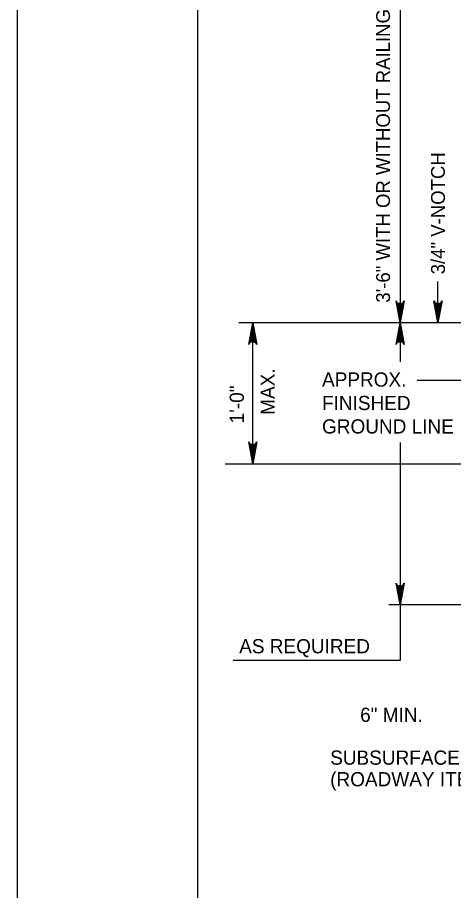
# Model space of a CAD drawing. Extents: x 638167 to 640248, y 296544 to 298920.
# Drawn here: x 638166.8 to 638261.2, y 296851.7 to 297040.5 of the extents above; entities that cross this region are included whole.
import ezdxf

# ---------------------------------------------------------------- set-up
doc = ezdxf.new("R2010")
doc.units = 0
doc.layers.add('1', color=7, linetype='Continuous')
doc.layers.add('PLT-BNDY', color=7, linetype='Continuous')

msp = doc.modelspace()

# ---------------------------------------------------------------- linework, layer by layer
at = {"layer": '1'}
for p, q in [((638205.78, 297123.48), (638205.78, 296559.48)), ((638249.62, 297081.2), (638249.62, 296966.08)), ((638257.8, 296974.52), (638257.8, 296983.42)), ((638283.34, 296974.52), (638214.7, 296974.52)), ((638217.72, 296944.04), (638217.72, 296974.52)), ((638253.31, 296962.07), (638265.63, 296962.07)), ((638249.62, 296948.65), (638249.62, 296901.45)), ((638211.76, 296944.04), (638286.36, 296944.04)), ((638283.34, 296913.48), (638247.16, 296913.48)), ((638249.62, 296901.45), (638213.48, 296901.45))]:
    msp.add_line(p, q, dxfattribs=at)
for points in [[(638249.62, 296974.52), (638248.74, 296979.22), (638248.86, 296979.03), (638248.99, 296978.85), (638249.15, 296978.76), (638249.3, 296978.67), (638249.46, 296978.64), (638249.62, 296978.61), (638249.78, 296978.64), (638249.93, 296978.67), (638250.09, 296978.76), (638250.25, 296978.85), (638250.37, 296979.03), (638250.5, 296979.22), (638249.62, 296974.52), (638250.37, 296979.03), (638250.25, 296978.85), (638249.62, 296974.52), (638250.09, 296978.76), (638249.93, 296978.67), (638249.62, 296974.52), (638249.78, 296978.64), (638249.62, 296978.61), (638249.62, 296974.52), (638249.46, 296978.64), (638249.3, 296978.67), (638249.62, 296974.52), (638249.15, 296978.76), (638248.99, 296978.85), (638249.62, 296974.52), (638248.86, 296979.03)], [(638257.8, 296974.52), (638256.92, 296979.22), (638257.04, 296979.03), (638257.17, 296978.85), (638257.32, 296978.76), (638257.48, 296978.67), (638257.64, 296978.64), (638257.8, 296978.61), (638257.95, 296978.64), (638258.11, 296978.67), (638258.27, 296978.76), (638258.43, 296978.85), (638258.55, 296979.03), (638258.68, 296979.22), (638257.8, 296974.52), (638258.55, 296979.03), (638258.43, 296978.85), (638257.8, 296974.52), (638258.27, 296978.76), (638258.11, 296978.67), (638257.8, 296974.52), (638257.95, 296978.64), (638257.8, 296978.61), (638257.8, 296974.52), (638257.64, 296978.64), (638257.48, 296978.67), (638257.8, 296974.52), (638257.32, 296978.76), (638257.17, 296978.85), (638257.8, 296974.52), (638257.04, 296979.03)], [(638217.72, 296974.52), (638218.6, 296969.82), (638218.48, 296970), (638218.35, 296970.18), (638218.19, 296970.28), (638218.04, 296970.37), (638217.88, 296970.4), (638217.72, 296970.42), (638217.56, 296970.4), (638217.41, 296970.37), (638217.25, 296970.28), (638217.09, 296970.18), (638216.97, 296970), (638216.84, 296969.82), (638217.72, 296974.52), (638216.97, 296970), (638217.09, 296970.18), (638217.72, 296974.52), (638217.25, 296970.28), (638217.41, 296970.37), (638217.72, 296974.52), (638217.56, 296970.4), (638217.72, 296970.42), (638217.72, 296974.52), (638217.88, 296970.4), (638218.04, 296970.37), (638217.72, 296974.52), (638218.19, 296970.28), (638218.35, 296970.18), (638217.72, 296974.52), (638218.48, 296970)], [(638249.62, 296974.52), (638250.5, 296969.82), (638250.37, 296970), (638250.25, 296970.18), (638250.09, 296970.28), (638249.93, 296970.37), (638249.78, 296970.4), (638249.62, 296970.42), (638249.46, 296970.4), (638249.3, 296970.37), (638249.15, 296970.28), (638248.99, 296970.18), (638248.86, 296970), (638248.74, 296969.82), (638249.62, 296974.52), (638248.86, 296970), (638248.99, 296970.18), (638249.62, 296974.52), (638249.15, 296970.28), (638249.3, 296970.37), (638249.62, 296974.52), (638249.46, 296970.4), (638249.62, 296970.42), (638249.62, 296974.52), (638249.78, 296970.4), (638249.93, 296970.37), (638249.62, 296974.52), (638250.09, 296970.28), (638250.25, 296970.18), (638249.62, 296974.52), (638250.37, 296970)], [(638217.72, 296944.04), (638216.84, 296948.74), (638216.97, 296948.55), (638217.09, 296948.37), (638217.25, 296948.28), (638217.41, 296948.19), (638217.56, 296948.16), (638217.72, 296948.13), (638217.88, 296948.16), (638218.04, 296948.19), (638218.19, 296948.28), (638218.35, 296948.37), (638218.48, 296948.55), (638218.6, 296948.74), (638217.72, 296944.04), (638218.48, 296948.55), (638218.35, 296948.37), (638217.72, 296944.04), (638218.19, 296948.28), (638218.04, 296948.19), (638217.72, 296944.04), (638217.88, 296948.16), (638217.72, 296948.13), (638217.72, 296944.04), (638217.56, 296948.16), (638217.41, 296948.19), (638217.72, 296944.04), (638217.25, 296948.28), (638217.09, 296948.37), (638217.72, 296944.04), (638216.97, 296948.55)], [(638249.62, 296913.48), (638248.74, 296918.17), (638248.86, 296917.99), (638248.99, 296917.81), (638249.15, 296917.72), (638249.3, 296917.63), (638249.46, 296917.6), (638249.62, 296917.57), (638249.78, 296917.6), (638249.93, 296917.63), (638250.09, 296917.72), (638250.25, 296917.81), (638250.37, 296917.99), (638250.5, 296918.17), (638249.62, 296913.48), (638250.37, 296917.99), (638250.25, 296917.81), (638249.62, 296913.48), (638250.09, 296917.72), (638249.93, 296917.63), (638249.62, 296913.48), (638249.78, 296917.6), (638249.62, 296917.57), (638249.62, 296913.48), (638249.46, 296917.6), (638249.3, 296917.63), (638249.62, 296913.48), (638249.15, 296917.72), (638248.99, 296917.81), (638249.62, 296913.48), (638248.86, 296917.99)]]:
    msp.add_lwpolyline(points, dxfattribs=at)
at = {"layer": 'PLT-BNDY'}
msp.add_lwpolyline([(638166.78, 297138.48), (639007.78, 297138.48), (639007.78, 296544.48), (638166.78, 296544.48)], close=True, dxfattribs=at)

# ---------------------------------------------------------------- texts
at = {"layer": '1'}
for s, height, rotation, p in [('3\'-6" WITH OR WITHOUT RAILING MIN.', 3, 90, (638247.42, 296978.86)), ('3/4" V-NOTCH', 3, 90, (638259.3, 296984.99)), ('MAX.', 3.072, 90, (638222.48, 296954.6)), ('1\'-0"', 3.072, 90, (638215.79, 296952.76)), ('SUBSURFACE DRAIN', 3.072, 360, (638234.47, 296878.94)), ('(ROADWAY ITEM)', 3.072, 360, (638234.47, 296874.27))]:
    msp.add_text(s, height=height, rotation=rotation, dxfattribs=at).set_placement(p)
for s, p in [('APPROX.', (638232.71, 296960.7)), ('FINISHED', (638232.71, 296955.63)), ('GROUND LINE', (638232.71, 296950.56)), ('AS REQUIRED', (638214.78, 296903.03)), ('6" MIN.', (638240.96, 296888.2))]:
    msp.add_text(s, height=3.072, dxfattribs=at).set_placement(p)

doc.saveas('drawing.dxf')
